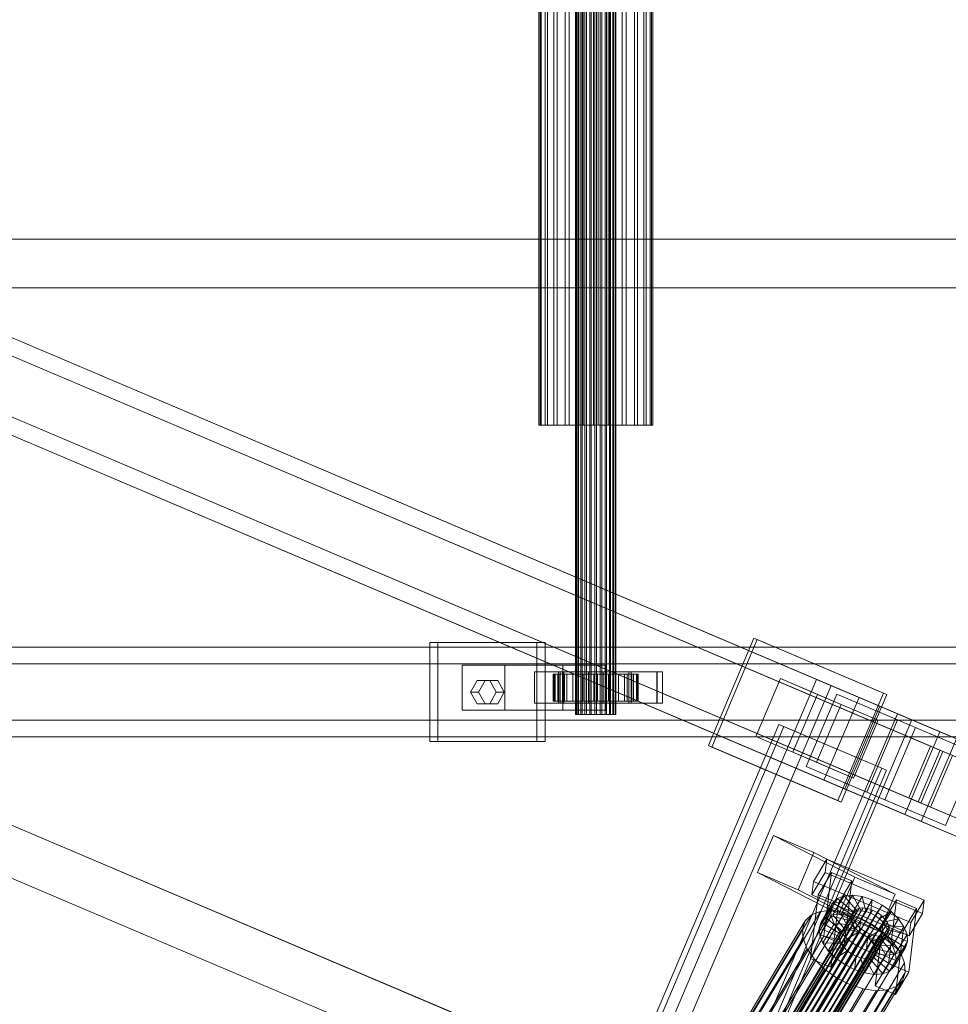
# Model space of a CAD drawing. Header units: millimetres. Extents: x -4738 to 65662, y -68080 to 6847.
# Tile 559 of 656: x 19640 to 20054, y -18569 to -18130. Entities that reach past the tile are written whole.
import ezdxf

# ---------------------------------------------------------------- set-up
doc = ezdxf.new("R2010")
doc.units = ezdxf.units.MM
doc.layers.add('superior_C02', color=7, linetype='Continuous', lineweight=0)
doc.layers.add('superior_C10', color=7, linetype='Continuous', lineweight=0)

msp = doc.modelspace()

# ---------------------------------------------------------------- linework, layer by layer
at = {"layer": 'superior_C02'}
for p, q in [((19887.43, -18440), (19887.43, -17560)), ((19887.641, -18440), (19887.641, -17560)), ((19887.832, -18440), (19887.832, -17560)), ((19888.451, -18440), (19888.451, -17560)), ((19888.819, -18440), (19888.819, -17560)), ((19889.804, -18440), (19889.804, -17560)), ((19890.324, -18440), (19890.324, -17560)), ((19891.608, -18440), (19891.608, -17560)), ((19892.245, -18440), (19892.245, -17560)), ((19893.74, -18440), (19893.74, -17560)), ((19894.45, -18440), (19894.45, -17560)), ((19896.055, -18440), (19896.055, -17560)), ((19896.79, -18440), (19896.79, -17560)), ((19898.395, -18440), (19898.395, -17560)), ((19899.105, -18440), (19899.105, -17560)), ((19900.6, -18440), (19900.6, -17560)), ((19901.237, -18440), (19901.237, -17560)), ((19902.521, -18440), (19902.521, -17560)), ((19903.041, -18440), (19903.041, -17560)), ((19904.026, -18440), (19904.026, -17560)), ((19904.394, -18440), (19904.394, -17560)), ((19905.013, -17560), (19905.013, -18440)), ((19905.204, -18440), (19905.204, -17560)), ((19905.415, -18440), (19905.415, -17560)), ((19871.044, -18311.15), (19871.044, -17688.85)), ((19871.64, -18311.15), (19871.64, -17688.85)), ((19872.177, -18311.15), (19872.177, -17688.85)), ((19873.925, -18311.15), (19873.925, -17688.85)), ((19874.962, -18311.15), (19874.962, -17688.85)), ((19877.743, -18311.15), (19877.743, -17688.85)), ((19879.21, -18311.15), (19879.21, -17688.85)), ((19882.835, -18311.15), (19882.835, -17688.85)), ((19884.631, -18311.15), (19884.631, -17688.85)), ((19888.852, -18311.15), (19888.852, -17688.85)), ((19890.856, -18311.15), (19890.856, -17688.85)), ((19895.385, -18311.15), (19895.385, -17688.85)), ((19897.46, -18311.15), (19897.46, -17688.85)), ((19901.989, -18311.15), (19901.989, -17688.85)), ((19903.993, -18311.15), (19903.993, -17688.85)), ((19908.214, -18311.15), (19908.214, -17688.85)), ((19910.01, -18311.15), (19910.01, -17688.85)), ((19913.635, -18311.15), (19913.635, -17688.85)), ((19915.102, -18311.15), (19915.102, -17688.85)), ((19917.883, -18311.15), (19917.883, -17688.85)), ((19918.92, -18311.15), (19918.92, -17688.85)), ((19920.668, -17688.85), (19920.668, -18311.15)), ((19921.205, -18311.15), (19921.205, -17688.85)), ((19921.801, -18311.15), (19921.801, -17688.85)), ((20096.643, -18228.298), (19160.686, -18228.298)), ((19162.465, -18228.298), (20098.422, -18228.298)), ((24634.01, -18250), (15575.415, -18250)), ((15576.913, -18250), (24635.508, -18250)), ((19872.177, -18311.15), (19871.044, -18311.15)), ((19871.044, -18311.15), (19871.64, -18311.15)), ((19871.64, -18311.15), (19873.925, -18311.15)), ((19874.962, -18311.15), (19872.177, -18311.15)), ((19873.925, -18311.15), (19877.743, -18311.15)), ((19879.21, -18311.15), (19874.962, -18311.15)), ((19877.743, -18311.15), (19882.835, -18311.15)), ((19884.631, -18311.15), (19879.21, -18311.15)), ((19882.835, -18311.15), (19888.852, -18311.15)), ((19890.856, -18311.15), (19884.631, -18311.15)), ((19888.852, -18311.15), (19895.385, -18311.15)), ((19897.46, -18311.15), (19890.856, -18311.15)), ((19895.385, -18311.15), (19901.989, -18311.15)), ((19903.993, -18311.15), (19897.46, -18311.15)), ((19901.989, -18311.15), (19908.214, -18311.15)), ((19910.01, -18311.15), (19903.993, -18311.15)), ((19908.214, -18311.15), (19913.635, -18311.15)), ((19915.102, -18311.15), (19910.01, -18311.15)), ((19913.635, -18311.15), (19917.883, -18311.15)), ((19918.92, -18311.15), (19915.102, -18311.15)), ((19917.883, -18311.15), (19920.668, -18311.15)), ((19921.205, -18311.15), (19918.92, -18311.15)), ((19920.668, -18311.15), (19921.801, -18311.15)), ((19921.801, -18311.15), (19921.205, -18311.15)), ((20484.747, -18410), (19339.287, -18410)), ((19351.209, -18410), (20496.669, -18410)), ((20539.887, -18410), (19394.427, -18410)), ((19409.329, -18410), (20554.789, -18410)), ((19870.247, -18408), (19822.519, -18408)), ((19822.519, -18408), (19822.519, -18452)), ((19826.096, -18408), (19822.519, -18408)), ((19826.096, -18452), (19826.096, -18408)), ((19826.096, -18408), (19873.823, -18408)), ((19870.247, -18452), (19870.247, -18408)), ((19870.247, -18408), (19873.823, -18408)), ((19873.823, -18408), (19873.823, -18452)), ((20545.161, -18417.5), (19343.072, -18417.5)), ((19347.425, -18417.5), (20549.514, -18417.5)), ((19855.929, -18418), (19836.838, -18418)), ((19836.838, -18418), (19836.838, -18438)), ((19881.81, -18418), (19836.838, -18418)), ((19855.929, -18438), (19855.929, -18418)), ((19855.929, -18418), (19900.901, -18418)), ((19881.81, -18438), (19881.81, -18418)), ((19881.81, -18418), (19900.901, -18418)), ((19900.901, -18418), (19900.901, -18438)), ((19840.656, -18430), (19843.519, -18424.804)), ((19843.519, -18424.804), (19849.247, -18424.804)), ((19847.096, -18424.804), (19843.519, -18424.804)), ((19847.096, -18424.804), (19844.232, -18430)), ((19852.823, -18424.804), (19847.096, -18424.804)), ((19849.247, -18424.804), (19852.11, -18430)), ((19852.823, -18424.804), (19849.247, -18424.804)), ((19855.687, -18430), (19852.823, -18424.804)), ((19880.618, -18421), (19869.163, -18421)), ((19869.163, -18421), (19869.163, -18435)), ((19881.681, -18421), (19869.163, -18421)), ((19877.884, -18422), (19877.438, -18422)), ((19877.438, -18422), (19887.43, -18422)), ((19877.438, -18434), (19877.438, -18422)), ((19877.438, -18422), (19878.286, -18422)), ((19879.594, -18422), (19877.884, -18422)), ((19877.884, -18422), (19887.641, -18422)), ((19877.884, -18434), (19877.884, -18422)), ((19878.286, -18422), (19887.832, -18422)), ((19878.286, -18434), (19878.286, -18422)), ((19878.286, -18422), (19880.37, -18422)), ((19882.45, -18422), (19879.594, -18422)), ((19879.594, -18422), (19888.451, -18422)), ((19879.594, -18434), (19879.594, -18422)), ((19923.742, -18421), (19879.833, -18421)), ((19879.833, -18421), (19879.833, -18435)), ((19882.217, -18421), (19879.833, -18421)), ((19880.37, -18422), (19888.819, -18422)), ((19880.37, -18434), (19880.37, -18422)), ((19880.37, -18422), (19883.547, -18422)), ((19880.618, -18435), (19880.618, -18421)), ((19880.618, -18421), (19893.136, -18421)), ((19881.681, -18435), (19881.681, -18421)), ((19881.681, -18421), (19893.136, -18421)), ((19882.217, -18435), (19882.217, -18421)), ((19882.217, -18421), (19926.126, -18421)), ((19886.258, -18422), (19882.45, -18422)), ((19882.45, -18422), (19889.804, -18422)), ((19882.45, -18434), (19882.45, -18422)), ((19883.547, -18422), (19890.324, -18422)), ((19883.547, -18434), (19883.547, -18422)), ((19883.547, -18422), (19887.602, -18422)), ((19890.76, -18422), (19886.258, -18422)), ((19886.258, -18422), (19891.608, -18422)), ((19886.258, -18434), (19886.258, -18422)), ((19887.43, -18422), (19887.641, -18422)), ((19887.43, -18422), (19887.43, -18434)), ((19887.832, -18422), (19887.43, -18422)), ((19887.602, -18422), (19892.245, -18422)), ((19887.602, -18434), (19887.602, -18422)), ((19887.602, -18422), (19892.259, -18422)), ((19887.641, -18422), (19888.451, -18422)), ((19887.641, -18422), (19887.641, -18434)), ((19887.832, -18422), (19887.832, -18434)), ((19888.819, -18422), (19887.832, -18422)), ((19888.451, -18422), (19889.804, -18422)), ((19888.451, -18422), (19888.451, -18434)), ((19888.819, -18422), (19888.819, -18434)), ((19890.324, -18422), (19888.819, -18422)), ((19889.804, -18422), (19891.608, -18422)), ((19889.804, -18422), (19889.804, -18434)), ((19890.324, -18422), (19890.324, -18434)), ((19892.245, -18422), (19890.324, -18422)), ((19895.647, -18422), (19890.76, -18422)), ((19890.76, -18422), (19893.74, -18422)), ((19890.76, -18434), (19890.76, -18422)), ((19891.608, -18422), (19893.74, -18422)), ((19891.608, -18422), (19891.608, -18434)), ((19892.245, -18422), (19892.245, -18434)), ((19894.45, -18422), (19892.245, -18422)), ((19892.259, -18422), (19894.45, -18422)), ((19892.259, -18434), (19892.259, -18422)), ((19892.259, -18422), (19897.198, -18422)), ((19893.136, -18421), (19893.136, -18435)), ((19893.74, -18422), (19896.055, -18422)), ((19893.74, -18422), (19893.74, -18434)), ((19894.45, -18422), (19894.45, -18434)), ((19896.79, -18422), (19894.45, -18422)), ((19900.586, -18422), (19895.647, -18422)), ((19895.647, -18422), (19896.055, -18422)), ((19895.647, -18434), (19895.647, -18422)), ((19896.055, -18422), (19898.395, -18422)), ((19896.055, -18422), (19896.055, -18434)), ((19897.198, -18422), (19896.79, -18422)), ((19896.79, -18422), (19896.79, -18434)), ((19899.105, -18422), (19896.79, -18422)), ((19897.198, -18434), (19897.198, -18422)), ((19897.198, -18422), (19902.085, -18422)), ((19900.586, -18422), (19898.395, -18422)), ((19898.395, -18422), (19900.6, -18422)), ((19898.395, -18422), (19898.395, -18434)), ((19902.085, -18422), (19899.105, -18422)), ((19899.105, -18422), (19899.105, -18434)), ((19901.237, -18422), (19899.105, -18422)), ((19911.164, -18421), (19899.709, -18421)), ((19899.709, -18421), (19899.709, -18435)), ((19912.227, -18421), (19899.709, -18421)), ((19905.243, -18422), (19900.586, -18422)), ((19900.586, -18434), (19900.586, -18422)), ((19905.243, -18422), (19900.6, -18422)), ((19900.6, -18422), (19902.521, -18422)), ((19900.6, -18422), (19900.6, -18434)), ((19906.587, -18422), (19901.237, -18422)), ((19901.237, -18422), (19901.237, -18434)), ((19903.041, -18422), (19901.237, -18422)), ((19902.085, -18434), (19902.085, -18422)), ((19902.085, -18422), (19906.587, -18422)), ((19909.298, -18422), (19902.521, -18422)), ((19902.521, -18422), (19904.026, -18422)), ((19902.521, -18422), (19902.521, -18434)), ((19910.395, -18422), (19903.041, -18422)), ((19903.041, -18422), (19903.041, -18434)), ((19904.394, -18422), (19903.041, -18422)), ((19912.475, -18422), (19904.026, -18422)), ((19904.026, -18422), (19905.013, -18422)), ((19904.026, -18422), (19904.026, -18434)), ((19913.251, -18422), (19904.394, -18422)), ((19904.394, -18422), (19904.394, -18434)), ((19905.204, -18422), (19904.394, -18422)), ((19905.013, -18422), (19914.559, -18422)), ((19905.013, -18434), (19905.013, -18422)), ((19905.013, -18422), (19905.415, -18422)), ((19914.961, -18422), (19905.204, -18422)), ((19905.204, -18422), (19905.204, -18434)), ((19905.415, -18422), (19905.204, -18422)), ((19909.298, -18422), (19905.243, -18422)), ((19905.243, -18434), (19905.243, -18422)), ((19915.407, -18422), (19905.415, -18422)), ((19905.415, -18422), (19905.415, -18434)), ((19906.587, -18434), (19906.587, -18422)), ((19906.587, -18422), (19910.395, -18422)), ((19912.475, -18422), (19909.298, -18422)), ((19909.298, -18434), (19909.298, -18422)), ((19910.395, -18434), (19910.395, -18422)), ((19910.395, -18422), (19913.251, -18422)), ((19911.164, -18435), (19911.164, -18421)), ((19911.164, -18421), (19923.682, -18421)), ((19912.227, -18435), (19912.227, -18421)), ((19912.227, -18421), (19923.682, -18421)), ((19914.559, -18422), (19912.475, -18422)), ((19912.475, -18434), (19912.475, -18422)), ((19913.251, -18434), (19913.251, -18422)), ((19913.251, -18422), (19914.961, -18422)), ((19914.559, -18422), (19914.559, -18434)), ((19915.407, -18422), (19914.559, -18422)), ((19914.961, -18434), (19914.961, -18422)), ((19914.961, -18422), (19915.407, -18422)), ((19915.407, -18434), (19915.407, -18422)), ((19923.682, -18421), (19923.682, -18435)), ((19923.742, -18435), (19923.742, -18421)), ((19923.742, -18421), (19926.126, -18421)), ((19926.126, -18421), (19926.126, -18435)), ((19843.519, -18435.196), (19840.656, -18430)), ((19840.656, -18430), (19844.232, -18430)), ((19844.232, -18430), (19847.096, -18435.196)), ((19852.11, -18430), (19849.247, -18435.196)), ((19855.687, -18430), (19852.11, -18430)), ((19852.823, -18435.196), (19855.687, -18430)), ((19887.43, -18434), (19877.438, -18434)), ((19877.438, -18434), (19877.884, -18434)), ((19878.286, -18434), (19877.438, -18434)), ((19887.641, -18434), (19877.884, -18434)), ((19877.884, -18434), (19879.594, -18434)), ((19887.832, -18434), (19878.286, -18434)), ((19880.37, -18434), (19878.286, -18434)), ((19888.451, -18434), (19879.594, -18434)), ((19879.594, -18434), (19882.45, -18434)), ((19888.819, -18434), (19880.37, -18434)), ((19883.547, -18434), (19880.37, -18434)), ((19889.804, -18434), (19882.45, -18434)), ((19882.45, -18434), (19886.258, -18434)), ((19890.324, -18434), (19883.547, -18434)), ((19887.602, -18434), (19883.547, -18434)), ((19891.608, -18434), (19886.258, -18434)), ((19886.258, -18434), (19890.76, -18434)), ((19887.641, -18434), (19887.43, -18434)), ((19887.43, -18434), (19887.832, -18434)), ((19892.245, -18434), (19887.602, -18434)), ((19892.259, -18434), (19887.602, -18434)), ((19888.451, -18434), (19887.641, -18434)), ((19887.832, -18434), (19888.819, -18434)), ((19889.804, -18434), (19888.451, -18434)), ((19888.819, -18434), (19890.324, -18434)), ((19891.608, -18434), (19889.804, -18434)), ((19890.324, -18434), (19892.245, -18434)), ((19893.74, -18434), (19890.76, -18434)), ((19890.76, -18434), (19895.647, -18434)), ((19893.74, -18434), (19891.608, -18434)), ((19892.245, -18434), (19894.45, -18434)), ((19894.45, -18434), (19892.259, -18434)), ((19897.198, -18434), (19892.259, -18434)), ((19896.055, -18434), (19893.74, -18434)), ((19894.45, -18434), (19896.79, -18434)), ((19896.055, -18434), (19895.647, -18434)), ((19895.647, -18434), (19900.586, -18434)), ((19898.395, -18434), (19896.055, -18434)), ((19896.79, -18434), (19897.198, -18434)), ((19896.79, -18434), (19899.105, -18434)), ((19902.085, -18434), (19897.198, -18434)), ((19900.6, -18434), (19898.395, -18434)), ((19898.395, -18434), (19900.586, -18434)), ((19899.105, -18434), (19902.085, -18434)), ((19899.105, -18434), (19901.237, -18434)), ((19900.586, -18434), (19905.243, -18434)), ((19902.521, -18434), (19900.6, -18434)), ((19900.6, -18434), (19905.243, -18434)), ((19901.237, -18434), (19906.587, -18434)), ((19901.237, -18434), (19903.041, -18434)), ((19906.587, -18434), (19902.085, -18434)), ((19904.026, -18434), (19902.521, -18434)), ((19902.521, -18434), (19909.298, -18434)), ((19903.041, -18434), (19910.395, -18434)), ((19903.041, -18434), (19904.394, -18434)), ((19905.013, -18434), (19904.026, -18434)), ((19904.026, -18434), (19912.475, -18434)), ((19904.394, -18434), (19913.251, -18434)), ((19904.394, -18434), (19905.204, -18434)), ((19914.559, -18434), (19905.013, -18434)), ((19905.415, -18434), (19905.013, -18434)), ((19905.204, -18434), (19914.961, -18434)), ((19905.204, -18434), (19905.415, -18434)), ((19905.243, -18434), (19909.298, -18434)), ((19905.415, -18434), (19915.407, -18434)), ((19910.395, -18434), (19906.587, -18434)), ((19909.298, -18434), (19912.475, -18434)), ((19913.251, -18434), (19910.395, -18434)), ((19912.475, -18434), (19914.559, -18434)), ((19914.961, -18434), (19913.251, -18434)), ((19914.559, -18434), (19915.407, -18434)), ((19915.407, -18434), (19914.961, -18434)), ((19836.838, -18438), (19855.929, -18438)), ((19836.838, -18438), (19881.81, -18438)), ((19849.247, -18435.196), (19843.519, -18435.196)), ((19847.096, -18435.196), (19843.519, -18435.196)), ((19847.096, -18435.196), (19852.823, -18435.196)), ((19852.823, -18435.196), (19849.247, -18435.196)), ((19900.901, -18438), (19855.929, -18438)), ((19869.163, -18435), (19880.618, -18435)), ((19869.163, -18435), (19881.681, -18435)), ((19879.833, -18435), (19923.742, -18435)), ((19879.833, -18435), (19882.217, -18435)), ((19893.136, -18435), (19880.618, -18435)), ((19893.136, -18435), (19881.681, -18435)), ((19900.901, -18438), (19881.81, -18438)), ((19926.126, -18435), (19882.217, -18435)), ((19899.709, -18435), (19911.164, -18435)), ((19899.709, -18435), (19912.227, -18435)), ((19923.682, -18435), (19911.164, -18435)), ((19923.682, -18435), (19912.227, -18435)), ((19926.126, -18435), (19923.742, -18435)), ((19343.072, -18442.5), (20545.161, -18442.5)), ((19347.425, -18442.5), (20549.514, -18442.5)), ((19887.832, -18440), (19887.43, -18440)), ((19887.43, -18440), (19887.641, -18440)), ((19887.641, -18440), (19888.451, -18440)), ((19888.819, -18440), (19887.832, -18440)), ((19888.451, -18440), (19889.804, -18440)), ((19890.324, -18440), (19888.819, -18440)), ((19889.804, -18440), (19891.608, -18440)), ((19892.245, -18440), (19890.324, -18440)), ((19891.608, -18440), (19893.74, -18440)), ((19894.45, -18440), (19892.245, -18440)), ((19893.74, -18440), (19896.055, -18440)), ((19896.79, -18440), (19894.45, -18440)), ((19896.055, -18440), (19898.395, -18440)), ((19899.105, -18440), (19896.79, -18440)), ((19898.395, -18440), (19900.6, -18440)), ((19901.237, -18440), (19899.105, -18440)), ((19900.6, -18440), (19902.521, -18440)), ((19903.041, -18440), (19901.237, -18440)), ((19902.521, -18440), (19904.026, -18440)), ((19904.394, -18440), (19903.041, -18440)), ((19904.026, -18440), (19905.013, -18440)), ((19905.204, -18440), (19904.394, -18440)), ((19905.013, -18440), (19905.415, -18440)), ((19905.415, -18440), (19905.204, -18440)), ((19339.287, -18450), (20484.747, -18450)), ((19351.209, -18450), (20496.669, -18450)), ((19394.427, -18450), (20539.887, -18450)), ((19409.329, -18450), (20554.789, -18450)), ((19822.519, -18452), (19870.247, -18452)), ((19822.519, -18452), (19826.096, -18452)), ((19873.823, -18452), (19826.096, -18452)), ((19873.823, -18452), (19870.247, -18452))]:
    msp.add_line(p, q, dxfattribs=at)
at = {"layer": 'superior_C10'}
for p, q in [((20013.778, -18432.409), (18931.606, -17973.03)), ((20023.005, -18436.326), (18940.833, -17976.947)), ((27880.277, -21988.995), (18436.834, -17980.274)), ((18437.764, -17980.669), (27881.207, -21989.39)), ((20049.904, -18455.893), (18932.671, -17981.629)), ((20051.142, -18456.418), (18933.908, -17982.155)), ((20049.763, -18447.685), (18967.591, -17988.305)), ((20057.144, -18450.818), (18974.973, -17991.439)), ((20040.136, -18478.905), (18922.902, -18004.642)), ((18924.139, -18005.167), (20041.373, -18479.43)), ((19998.148, -18469.229), (18915.976, -18009.85)), ((18925.203, -18013.767), (20007.375, -18473.146)), ((20034.133, -18484.505), (18951.961, -18025.125)), ((18959.343, -18028.259), (20041.514, -18487.638)), ((19946.632, -18453.879), (19966.951, -18406.013)), ((19968.427, -18406.64), (19948.108, -18454.506)), ((19966.951, -18406.013), (20024.667, -18430.513)), ((19966.951, -18406.013), (19968.427, -18406.64)), ((20026.143, -18431.14), (19968.427, -18406.64)), ((19643.145, -19252.809), (19994.819, -18424.361)), ((19967.759, -18449.811), (19978.7, -18424.037)), ((19978.7, -18424.037), (20005.754, -18435.521)), ((19978.7, -18424.037), (19995.213, -18431.047)), ((19994.819, -18424.361), (20030.891, -18439.674)), ((19994.819, -18424.361), (20001.278, -18427.103)), ((20001.278, -18427.103), (19649.604, -19255.551)), ((20037.35, -18442.416), (20001.278, -18427.103)), ((19995.213, -18431.047), (19984.272, -18456.821)), ((19990.211, -18463.144), (20003.887, -18430.927)), ((20022.267, -18442.531), (19995.213, -18431.047)), ((20013.778, -18432.409), (19998.148, -18469.229)), ((20003.887, -18430.927), (20030.942, -18442.411)), ((20003.887, -18430.927), (20038.95, -18445.811)), ((20024.667, -18430.513), (20004.348, -18478.379)), ((20005.824, -18479.006), (20026.143, -18431.14)), ((20023.005, -18436.326), (20013.778, -18432.409)), ((21095.949, -18891.789), (20013.778, -18432.409)), ((20026.143, -18431.14), (20024.667, -18430.513)), ((20005.754, -18435.521), (19994.813, -18461.295)), ((20022.267, -18442.531), (20005.754, -18435.521)), ((20007.375, -18473.146), (20023.005, -18436.326)), ((21105.176, -18895.706), (20023.005, -18436.326)), ((20030.891, -18439.674), (19679.217, -19268.121)), ((19685.676, -19270.863), (20037.35, -18442.416)), ((20011.326, -18468.305), (20022.267, -18442.531)), ((20030.942, -18442.411), (20017.265, -18474.629)), ((20037.35, -18442.416), (20030.891, -18439.674)), ((20030.942, -18442.411), (20066.004, -18457.295)), ((19645.904, -19226.821), (19978.041, -18444.398)), ((19980.255, -18445.338), (19648.118, -19227.761)), ((19978.041, -18444.398), (20023.853, -18463.845)), ((19978.041, -18444.398), (19980.255, -18445.338)), ((20026.067, -18464.785), (19980.255, -18445.338)), ((20038.95, -18445.811), (20025.273, -18478.028)), ((20066.004, -18457.295), (20038.95, -18445.811)), ((19994.813, -18461.295), (19967.759, -18449.811)), ((19984.272, -18456.821), (19967.759, -18449.811)), ((20049.763, -18447.685), (20034.133, -18484.505)), ((20041.514, -18487.638), (20057.144, -18450.818)), ((20057.144, -18450.818), (20049.763, -18447.685)), ((21131.934, -18907.064), (20049.763, -18447.685)), ((20004.348, -18478.379), (19946.632, -18453.879)), ((19948.108, -18454.506), (19946.632, -18453.879)), ((19948.108, -18454.506), (20005.824, -18479.006)), ((20045.674, -18454.097), (20035.905, -18477.109)), ((20040.136, -18478.905), (20049.904, -18455.893)), ((20055.372, -18458.214), (20045.674, -18454.097)), ((21092.783, -18898.592), (20045.674, -18454.097)), ((20049.904, -18455.893), (20051.142, -18456.418)), ((19984.272, -18456.821), (20011.326, -18468.305)), ((20051.142, -18456.418), (20041.373, -18479.43)), ((20045.604, -18481.226), (20055.372, -18458.214)), ((20052.328, -18489.513), (20066.004, -18457.295)), ((20023.853, -18463.845), (19691.716, -19246.268)), ((20017.265, -18474.629), (19990.211, -18463.144)), ((20025.273, -18478.028), (19990.211, -18463.144)), ((19994.813, -18461.295), (20011.326, -18468.305)), ((20026.067, -18464.785), (20023.853, -18463.845)), ((19693.93, -19247.208), (20026.067, -18464.785)), ((19998.148, -18469.229), (20007.375, -18473.146)), ((21080.319, -18928.609), (19998.148, -18469.229)), ((20007.375, -18473.146), (21089.546, -18932.526)), ((19956.437, -18648.918), (19550.494, -18476.596)), ((19551.593, -18477.063), (19957.536, -18649.385)), ((20017.265, -18474.629), (20052.328, -18489.513)), ((20035.905, -18477.109), (20045.604, -18481.226)), ((21083.014, -18921.605), (20035.905, -18477.109)), ((20004.348, -18478.379), (20005.824, -18479.006)), ((20025.273, -18478.028), (20052.328, -18489.513)), ((20041.373, -18479.43), (20040.136, -18478.905)), ((20045.604, -18481.226), (21092.713, -18925.722)), ((20034.133, -18484.505), (20041.514, -18487.638)), ((21116.304, -18943.884), (20034.133, -18484.505)), ((20041.514, -18487.638), (21123.686, -18947.018)), ((19968.546, -18510.424), (19975.626, -18493.877)), ((19975.626, -18493.877), (19993.662, -18501.533)), ((19975.626, -18493.877), (20011.899, -18512.39)), ((19993.662, -18501.533), (19986.582, -18518.08)), ((19993.662, -18501.533), (20029.935, -18520.046)), ((19993.471, -18514.37), (19999.423, -18504.438)), ((19999.423, -18504.438), (19998.699, -18510.362)), ((19999.423, -18504.438), (20042.73, -18522.765)), ((19986.582, -18518.08), (19968.546, -18510.424)), ((20004.819, -18528.937), (19968.546, -18510.424)), ((19998.699, -18510.362), (19992.747, -18520.294)), ((19995.599, -18520.255), (20001.551, -18510.323)), ((20001.551, -18510.323), (19998.075, -18538.757)), ((20042.006, -18528.689), (19998.699, -18510.362)), ((20001.551, -18510.323), (20010.573, -18514.141)), ((20011.899, -18512.39), (20004.819, -18528.937)), ((20029.935, -18520.046), (20011.899, -18512.39)), ((19992.747, -18520.294), (19993.471, -18514.37)), ((20036.778, -18532.697), (19993.471, -18514.37)), ((20010.573, -18514.141), (20004.621, -18524.073)), ((20007.098, -18542.575), (20010.573, -18514.141)), ((19986.582, -18518.08), (20022.855, -18536.593)), ((19992.124, -18548.689), (19995.599, -18520.255)), ((19992.747, -18520.294), (20036.054, -18538.621)), ((20004.621, -18524.073), (19995.599, -18520.255)), ((20007.113, -18520.771), (20002.012, -18529.285)), ((20004.104, -18521.949), (20007.113, -18520.771)), ((20010.882, -18520.485), (20005.781, -18528.998)), ((20007.113, -18520.771), (20010.882, -18520.485)), ((20012.981, -18527.66), (20007.113, -18520.771)), ((20015.154, -18521.11), (20010.053, -18529.624)), ((20014.767, -18527.524), (20010.882, -18520.485)), ((20010.882, -18520.485), (20015.154, -18521.11)), ((20016.79, -18527.821), (20015.154, -18521.11)), ((20015.154, -18521.11), (20019.638, -18522.604)), ((20022.855, -18536.593), (20029.935, -18520.046)), ((20015.617, -18526.106), (19904.658, -18711.268)), ((20002.06, -18523.939), (19996.958, -18532.453)), ((20004.104, -18521.949), (19999.003, -18530.463)), ((20001.12, -18526.605), (20002.06, -18523.939)), ((20004.621, -18524.073), (20001.146, -18552.507)), ((20002.06, -18523.939), (20004.104, -18521.949)), ((20010.588, -18529.161), (20002.06, -18523.939)), ((20011.556, -18528.218), (20004.104, -18521.949)), ((20013.832, -18526.241), (20015.617, -18526.106)), ((20019.638, -18522.604), (20014.536, -18531.118)), ((20015.617, -18526.106), (20017.64, -18526.402)), ((20018.914, -18528.528), (20019.638, -18522.604)), ((20024.028, -18524.866), (20018.926, -18533.379)), ((20019.638, -18522.604), (20024.028, -18524.866)), ((20020.993, -18529.599), (20024.028, -18524.866)), ((20024.028, -18524.866), (20028.025, -18527.74)), ((20024.47, -18532.473), (20030.422, -18522.541)), ((20030.422, -18522.541), (20026.947, -18550.975)), ((20030.422, -18522.541), (20039.444, -18526.359)), ((20042.73, -18522.765), (20036.778, -18532.697)), ((20042.006, -18528.689), (20042.73, -18522.765)), ((19992.533, -18529.289), (19896.879, -18688.911)), ((19900.034, -18714.167), (20010.992, -18529.004)), ((20011.101, -18530.501), (19900.142, -18715.664)), ((20011.438, -18527.742), (19900.479, -18712.904)), ((19996.556, -18527.714), (19900.902, -18687.336)), ((20012.406, -18526.799), (19901.447, -18711.962)), ((20013.832, -18526.241), (19902.873, -18711.404)), ((20001.594, -18527.331), (19905.94, -18686.954)), ((20017.64, -18526.402), (19906.681, -18711.564)), ((20019.764, -18527.109), (19908.805, -18712.272)), ((20021.844, -18528.18), (19910.885, -18713.343)), ((20007.305, -18528.167), (19911.651, -18687.79)), ((20023.737, -18529.542), (19912.778, -18714.704)), ((20013.299, -18530.164), (19917.645, -18689.787)), ((19989.8, -18531.949), (19992.533, -18529.289)), ((19992.533, -18529.289), (19996.556, -18527.714)), ((19996.018, -18535.118), (20001.12, -18526.605)), ((20001.348, -18529.765), (19996.246, -18538.279)), ((19996.556, -18527.714), (20001.594, -18527.331)), ((19999.003, -18530.463), (19996.958, -18532.453)), ((20002.012, -18529.285), (19999.003, -18530.463)), ((19999.003, -18530.463), (20006.454, -18536.731)), ((20001.348, -18529.765), (20001.12, -18526.605)), ((20001.12, -18526.605), (20010.142, -18530.423)), ((20010.25, -18531.92), (20001.348, -18529.765)), ((20002.729, -18533.205), (20001.348, -18529.765)), ((20001.594, -18527.331), (20007.305, -18528.167)), ((20005.781, -18528.998), (20002.012, -18529.285)), ((20002.012, -18529.285), (20007.88, -18536.173)), ((20004.819, -18528.937), (20022.855, -18536.593)), ((20010.142, -18530.423), (20005.041, -18538.937)), ((20005.486, -18537.674), (20010.588, -18529.161)), ((20010.053, -18529.624), (20005.781, -18528.998)), ((20005.781, -18528.998), (20009.665, -18536.038)), ((20006.454, -18536.731), (20011.556, -18528.218)), ((20007.305, -18528.167), (20013.299, -18530.164)), ((20007.88, -18536.173), (20012.981, -18527.66)), ((20009.665, -18536.038), (20014.767, -18527.524)), ((20014.536, -18531.118), (20010.053, -18529.624)), ((20010.053, -18529.624), (20011.689, -18536.334)), ((20010.588, -18529.161), (20010.142, -18530.423)), ((20010.142, -18530.423), (20010.25, -18531.92)), ((20011.556, -18528.218), (20010.588, -18529.161)), ((20010.992, -18529.004), (20011.438, -18527.742)), ((20011.101, -18530.501), (20010.992, -18529.004)), ((20011.755, -18532.131), (20011.101, -18530.501)), ((20011.438, -18527.742), (20012.406, -18526.799)), ((20012.981, -18527.66), (20011.556, -18528.218)), ((20011.689, -18536.334), (20016.79, -18527.821)), ((20012.406, -18526.799), (20013.832, -18526.241)), ((20014.767, -18527.524), (20012.981, -18527.66)), ((20013.299, -18530.164), (20019.168, -18533.187)), ((20013.812, -18537.042), (20018.914, -18528.528)), ((20016.79, -18527.821), (20014.767, -18527.524)), ((20015.892, -18538.113), (20020.993, -18529.599)), ((20018.914, -18528.528), (20016.79, -18527.821)), ((20017.64, -18526.402), (20019.764, -18527.109)), ((20020.993, -18529.599), (20018.914, -18528.528)), ((20019.764, -18527.109), (20021.844, -18528.18)), ((20022.887, -18530.961), (20020.993, -18529.599)), ((20021.844, -18528.18), (20023.737, -18529.542)), ((20022.887, -18530.961), (20028.025, -18527.74)), ((20028.025, -18527.74), (20022.923, -18536.253)), ((20023.737, -18529.542), (20025.315, -18531.101)), ((20028.025, -18527.74), (20031.357, -18531.031)), ((20039.444, -18526.359), (20033.492, -18536.291)), ((20035.969, -18554.793), (20039.444, -18526.359)), ((20036.054, -18538.621), (20042.006, -18528.689)), ((19989.8, -18531.949), (19894.146, -18691.571)), ((20011.755, -18532.131), (19900.796, -18717.293)), ((20012.91, -18533.781), (19901.951, -18718.943)), ((20025.315, -18531.101), (19914.356, -18716.263)), ((20026.471, -18532.751), (19915.512, -18717.914)), ((20027.125, -18534.38), (19916.166, -18719.543)), ((20019.168, -18533.187), (19923.514, -18692.81)), ((19988.544, -18535.512), (19989.8, -18531.949)), ((19996.958, -18532.453), (19996.018, -18535.118)), ((19996.958, -18532.453), (20005.486, -18537.674)), ((20002.729, -18533.205), (19997.627, -18541.718)), ((20010.904, -18533.549), (20002.729, -18533.205)), ((20005.168, -18536.689), (20002.729, -18533.205)), ((20005.149, -18540.434), (20010.25, -18531.92)), ((20005.803, -18542.063), (20010.904, -18533.549)), ((20010.25, -18531.92), (20010.904, -18533.549)), ((20010.904, -18533.549), (20012.06, -18535.2)), ((20012.91, -18533.781), (20011.755, -18532.131)), ((20014.488, -18535.34), (20012.91, -18533.781)), ((20014.536, -18531.118), (20013.812, -18537.042)), ((20018.926, -18533.379), (20014.536, -18531.118)), ((20018.926, -18533.379), (20015.892, -18538.113)), ((20017.785, -18539.474), (20022.887, -18530.961)), ((20022.923, -18536.253), (20018.926, -18533.379)), ((20019.168, -18533.187), (20024.511, -18537.029)), ((20019.363, -18541.033), (20024.465, -18532.52)), ((20020.519, -18542.683), (20025.62, -18534.17)), ((20020.995, -18560.907), (20024.47, -18532.473)), ((20024.465, -18532.52), (20022.887, -18530.961)), ((20024.465, -18532.52), (20031.357, -18531.031)), ((20025.62, -18534.17), (20024.465, -18532.52)), ((20033.492, -18536.291), (20024.47, -18532.473)), ((20025.315, -18531.101), (20026.471, -18532.751)), ((20026.274, -18535.799), (20025.62, -18534.17)), ((20025.62, -18534.17), (20033.796, -18534.515)), ((20031.357, -18531.031), (20026.255, -18539.544)), ((20026.471, -18532.751), (20027.125, -18534.38)), ((20027.125, -18534.38), (20027.233, -18535.877)), ((20033.796, -18534.515), (20028.694, -18543.028)), ((20031.357, -18531.031), (20033.796, -18534.515)), ((20033.796, -18534.515), (20035.177, -18537.954)), ((20036.778, -18532.697), (20036.054, -18538.621)), ((19892.889, -18695.135), (19988.544, -18535.512)), ((20014.488, -18535.34), (19903.529, -18720.502)), ((20016.382, -18536.701), (19905.423, -18721.864)), ((20018.461, -18537.772), (19907.502, -18722.935)), ((20020.585, -18538.48), (19909.626, -18723.643)), ((20022.608, -18538.776), (19911.649, -18723.939)), ((20024.394, -18538.641), (19913.435, -18723.803)), ((20025.819, -18538.083), (19914.86, -18723.245)), ((20026.787, -18537.14), (19915.828, -18722.303)), ((20027.233, -18535.877), (19916.274, -18721.04)), ((20024.511, -18537.029), (19928.857, -18696.652)), ((19988.848, -18539.737), (19988.544, -18535.512)), ((19998.075, -18538.757), (19992.124, -18548.689)), ((20005.041, -18538.937), (19996.018, -18535.118)), ((19996.018, -18535.118), (19996.246, -18538.279)), ((19996.246, -18538.279), (20005.149, -18540.434)), ((19996.246, -18538.279), (19997.627, -18541.718)), ((20007.098, -18542.575), (19998.075, -18538.757)), ((20005.168, -18536.689), (20000.067, -18545.202)), ((20005.041, -18538.937), (20005.486, -18537.674)), ((20005.149, -18540.434), (20005.041, -18538.937)), ((20012.06, -18535.2), (20005.168, -18536.689)), ((20008.5, -18539.98), (20005.168, -18536.689)), ((20005.486, -18537.674), (20006.454, -18536.731)), ((20006.454, -18536.731), (20007.88, -18536.173)), ((20006.958, -18543.713), (20012.06, -18535.2)), ((20007.88, -18536.173), (20009.665, -18536.038)), ((20013.638, -18536.759), (20008.5, -18539.98)), ((20008.536, -18545.272), (20013.638, -18536.759)), ((20009.665, -18536.038), (20011.689, -18536.334)), ((20010.43, -18546.633), (20015.531, -18538.12)), ((20011.689, -18536.334), (20013.812, -18537.042)), ((20012.06, -18535.2), (20013.638, -18536.759)), ((20015.531, -18538.12), (20012.497, -18542.854)), ((20012.509, -18547.704), (20017.611, -18539.191)), ((20013.638, -18536.759), (20015.531, -18538.12)), ((20013.812, -18537.042), (20015.892, -18538.113)), ((20016.382, -18536.701), (20014.488, -18535.34)), ((20015.531, -18538.12), (20017.611, -18539.191)), ((20015.892, -18538.113), (20017.785, -18539.474)), ((20018.461, -18537.772), (20016.382, -18536.701)), ((20017.611, -18539.191), (20016.887, -18545.115)), ((20017.611, -18539.191), (20019.735, -18539.899)), ((20022.923, -18536.253), (20017.785, -18539.474)), ((20020.585, -18538.48), (20018.461, -18537.772)), ((20022.608, -18538.776), (20020.585, -18538.48)), ((20020.836, -18547.072), (20025.937, -18538.559)), ((20021.173, -18544.312), (20026.274, -18535.799)), ((20021.281, -18545.809), (20026.382, -18537.296)), ((20024.394, -18538.641), (20022.608, -18538.776)), ((20026.255, -18539.544), (20022.923, -18536.253)), ((20025.819, -18538.083), (20024.394, -18538.641)), ((20024.511, -18537.029), (20028.965, -18541.429)), ((20024.969, -18539.501), (20025.937, -18538.559)), ((20026.787, -18537.14), (20025.819, -18538.083)), ((20025.937, -18538.559), (20026.382, -18537.296)), ((20025.937, -18538.559), (20034.465, -18543.78)), ((20026.382, -18537.296), (20026.274, -18535.799)), ((20026.274, -18535.799), (20035.177, -18537.954)), ((20026.382, -18537.296), (20035.405, -18541.114)), ((20027.233, -18535.877), (20026.787, -18537.14)), ((20033.492, -18536.291), (20030.017, -18564.725)), ((20035.177, -18537.954), (20030.075, -18546.467)), ((20035.177, -18537.954), (20035.405, -18541.114)), ((19988.848, -18539.737), (19893.194, -18699.36)), ((20028.965, -18541.429), (19933.311, -18701.052)), ((19990.694, -18544.335), (19988.848, -18539.737)), ((19997.627, -18541.718), (20005.803, -18542.063)), ((19997.627, -18541.718), (20000.067, -18545.202)), ((20000.067, -18545.202), (20006.958, -18543.713)), ((20001.146, -18552.507), (20007.098, -18542.575)), ((20008.5, -18539.98), (20003.398, -18548.493)), ((20005.803, -18542.063), (20005.149, -18540.434)), ((20006.958, -18543.713), (20005.803, -18542.063)), ((20008.536, -18545.272), (20006.958, -18543.713)), ((20012.497, -18542.854), (20007.395, -18551.367)), ((20012.497, -18542.854), (20008.5, -18539.98)), ((20016.887, -18545.115), (20012.497, -18542.854)), ((20014.633, -18548.412), (20019.735, -18539.899)), ((20016.657, -18548.708), (20021.758, -18540.195)), ((20017.785, -18539.474), (20019.363, -18541.033)), ((20018.442, -18548.573), (20023.543, -18540.06)), ((20026.255, -18539.544), (20019.363, -18541.033)), ((20019.363, -18541.033), (20020.519, -18542.683)), ((20019.735, -18539.899), (20021.37, -18546.609)), ((20019.735, -18539.899), (20021.758, -18540.195)), ((20019.867, -18548.015), (20024.969, -18539.501)), ((20028.694, -18543.028), (20020.519, -18542.683)), ((20020.519, -18542.683), (20021.173, -18544.312)), ((20021.758, -18540.195), (20023.543, -18540.06)), ((20021.758, -18540.195), (20025.642, -18547.234)), ((20023.543, -18540.06), (20024.969, -18539.501)), ((20023.543, -18540.06), (20029.411, -18546.948)), ((20024.969, -18539.501), (20032.42, -18545.77)), ((20028.694, -18543.028), (20026.255, -18539.544)), ((20030.075, -18546.467), (20028.694, -18543.028)), ((20028.965, -18541.429), (20032.226, -18546.086)), ((20035.405, -18541.114), (20030.303, -18549.628)), ((20035.405, -18541.114), (20034.465, -18543.78)), ((19990.694, -18544.335), (19895.04, -18703.958)), ((20032.226, -18546.086), (19936.572, -18705.709)), ((19993.955, -18548.992), (19990.694, -18544.335)), ((20000.067, -18545.202), (20003.398, -18548.493)), ((20003.398, -18548.493), (20008.536, -18545.272)), ((20007.395, -18551.367), (20010.43, -18546.633)), ((20010.43, -18546.633), (20008.536, -18545.272)), ((20012.509, -18547.704), (20010.43, -18546.633)), ((20016.887, -18545.115), (20011.785, -18553.628)), ((20011.785, -18553.628), (20012.509, -18547.704)), ((20014.633, -18548.412), (20012.509, -18547.704)), ((20021.37, -18546.609), (20016.269, -18555.122)), ((20021.37, -18546.609), (20016.887, -18545.115)), ((20019.867, -18548.015), (20018.442, -18548.573)), ((20020.836, -18547.072), (20019.867, -18548.015)), ((20027.319, -18554.283), (20019.867, -18548.015)), ((20025.642, -18547.234), (20020.541, -18555.748)), ((20021.281, -18545.809), (20020.836, -18547.072)), ((20029.363, -18552.293), (20020.836, -18547.072)), ((20030.075, -18546.467), (20021.173, -18544.312)), ((20021.173, -18544.312), (20021.281, -18545.809)), ((20030.303, -18549.628), (20021.281, -18545.809)), ((20025.642, -18547.234), (20021.37, -18546.609)), ((20029.411, -18546.948), (20024.31, -18555.461)), ((20029.411, -18546.948), (20025.642, -18547.234)), ((20032.42, -18545.77), (20027.319, -18554.283)), ((20034.465, -18543.78), (20029.363, -18552.293)), ((20032.42, -18545.77), (20029.411, -18546.948)), ((20030.303, -18549.628), (20030.075, -18546.467)), ((20032.226, -18546.086), (20034.072, -18550.684)), ((20034.465, -18543.78), (20032.42, -18545.77)), ((19993.955, -18548.992), (19898.301, -18708.615)), ((20034.072, -18550.684), (19938.418, -18710.307)), ((19992.124, -18548.689), (20001.146, -18552.507)), ((19998.409, -18553.392), (19993.955, -18548.992)), ((20003.398, -18548.493), (20007.395, -18551.367)), ((20007.395, -18551.367), (20011.785, -18553.628)), ((20016.269, -18555.122), (20014.633, -18548.412)), ((20016.657, -18548.708), (20014.633, -18548.412)), ((20018.442, -18548.573), (20016.657, -18548.708)), ((20020.541, -18555.748), (20016.657, -18548.708)), ((20024.31, -18555.461), (20018.442, -18548.573)), ((20026.947, -18550.975), (20020.995, -18560.907)), ((20035.969, -18554.793), (20026.947, -18550.975)), ((20027.319, -18554.283), (20029.363, -18552.293)), ((20029.363, -18552.293), (20030.303, -18549.628)), ((20034.072, -18550.684), (20034.377, -18554.909)), ((19998.409, -18553.392), (19902.755, -18713.015)), ((20034.377, -18554.909), (19938.723, -18714.532)), ((20003.753, -18557.234), (19998.409, -18553.392)), ((20011.785, -18553.628), (20016.269, -18555.122)), ((20016.269, -18555.122), (20020.541, -18555.748)), ((20020.541, -18555.748), (20024.31, -18555.461)), ((20024.31, -18555.461), (20027.319, -18554.283)), ((20030.017, -18564.725), (20035.969, -18554.793)), ((20034.377, -18554.909), (20033.12, -18558.473)), ((20003.753, -18557.234), (19908.098, -18716.857)), ((20009.621, -18560.257), (19913.967, -18719.88)), ((20030.387, -18561.133), (19934.733, -18720.756)), ((20033.12, -18558.473), (19937.466, -18718.096)), ((20009.621, -18560.257), (20003.753, -18557.234)), ((20015.615, -18562.255), (20009.621, -18560.257)), ((20020.995, -18560.907), (20030.017, -18564.725)), ((20030.387, -18561.133), (20026.364, -18562.708)), ((20033.12, -18558.473), (20030.387, -18561.133)), ((20015.615, -18562.255), (19919.961, -18721.877)), ((20021.326, -18563.09), (19925.672, -18722.713)), ((20026.364, -18562.708), (19930.71, -18722.331)), ((20021.326, -18563.09), (20015.615, -18562.255)), ((20026.364, -18562.708), (20021.326, -18563.09))]:
    msp.add_line(p, q, dxfattribs=at)

doc.saveas('drawing.dxf')
